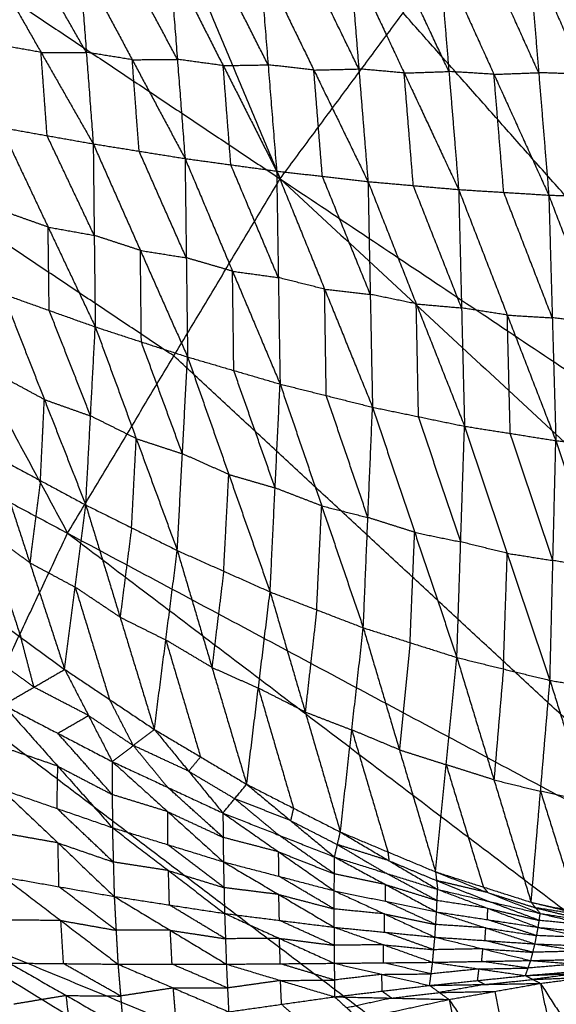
# Model space of a CAD drawing. Header units: millimetres. Extents: x -106 to 110, y -96 to 120.
# Tile 312 of 656: x -36.52 to -31.05, y 27.39 to 37.42. Entities that reach past the tile are written whole.
import ezdxf

# ---------------------------------------------------------------- set-up
doc = ezdxf.new("R2010")
doc.units = ezdxf.units.MM
doc.header["$MEASUREMENT"] = 0
doc.layers.add('Default', color=7, linetype='Continuous', true_color=0x000000)

msp = doc.modelspace()

# ---------------------------------------------------------------- linework, layer by layer
at = {"layer": 'Default'}
for points in [[(-37.338, 44.091, 3.861), (-35.603, 39.946, 3.835), (-33.868, 35.801, 3.809)], [(-40.299, 40.098, 3.861), (-38.166, 36.143, 3.835), (-36.034, 32.188, 3.809)], [(-40.299, 40.098, 3.861), (-37.084, 37.949, 3.835), (-33.868, 35.801, 3.809)], [(-33.868, 35.801, 3.809), (-32.614, 37.493, 3.809), (-31.359, 39.184, 3.809)], [(-31.359, 39.184, 3.809), (-25.851, 32.974, 3.779), (-20.344, 26.764, 3.749)], [(-31.359, 39.184, 3.809), (-25.072, 34.025, 3.779), (-18.785, 28.865, 3.749)], [(-34.077, 38.046, -2.256), (-33.99, 36.963, -2.367), (-33.903, 35.88, -2.479)], [(-34.077, 38.046, -2.256), (-33.524, 36.91, -2.446), (-32.972, 35.773, -2.636)], [(-33.065, 36.921, -2.519), (-33.342, 37.489, -2.424), (-33.618, 38.058, -2.329)], [(-33.159, 38.069, -2.401), (-33.065, 36.921, -2.519), (-32.972, 35.773, -2.636)], [(-33.159, 38.069, -2.401), (-32.603, 36.88, -2.586), (-32.048, 35.692, -2.771)], [(-32.147, 36.895, -2.649), (-32.425, 37.489, -2.557), (-32.703, 38.083, -2.464)], [(-32.247, 38.098, -2.527), (-32.147, 36.895, -2.649), (-32.048, 35.692, -2.771)], [(-32.247, 38.098, -2.527), (-31.688, 36.866, -2.705), (-31.129, 35.635, -2.882)], [(-31.232, 36.883, -2.757), (-31.511, 37.499, -2.668), (-31.791, 38.115, -2.579)], [(-31.335, 38.132, -2.631), (-31.232, 36.883, -2.757), (-31.129, 35.635, -2.882)], [(-31.335, 38.132, -2.631), (-30.775, 36.867, -2.8), (-30.215, 35.602, -2.968)], [(-36.837, 38.023, -1.745), (-36.305, 37.09, -1.931), (-35.773, 36.158, -2.118)], [(-35.843, 37.09, -2.021), (-36.109, 37.556, -1.928), (-36.375, 38.023, -1.835)], [(-35.914, 38.022, -1.925), (-35.843, 37.09, -2.021), (-35.773, 36.158, -2.118)], [(-35.914, 38.022, -1.925), (-35.375, 37.015, -2.115), (-34.837, 36.008, -2.305)], [(-34.915, 37.019, -2.2), (-35.184, 37.523, -2.105), (-35.454, 38.026, -2.01)], [(-34.994, 38.03, -2.096), (-34.915, 37.019, -2.2), (-34.837, 36.008, -2.305)], [(-34.994, 38.03, -2.096), (-34.448, 36.955, -2.287), (-33.903, 35.88, -2.479)], [(-33.99, 36.963, -2.367), (-34.262, 37.501, -2.272), (-34.535, 38.038, -2.176)], [(-27.106, 31.283, 3.779), (-29.86, 34.388, 3.794), (-32.614, 37.493, 3.809)], [(-36.305, 37.09, -1.931), (-36.54, 37.132, -1.882), (-36.775, 37.174, -1.834)], [(-36.243, 36.241, -2.02), (-36.274, 36.666, -1.976), (-36.305, 37.09, -1.931)], [(-36.305, 37.09, -1.931), (-36.074, 37.09, -1.976), (-35.843, 37.09, -2.021)], [(-35.375, 37.015, -2.115), (-35.609, 37.053, -2.068), (-35.843, 37.09, -2.021)], [(-35.375, 37.015, -2.115), (-35.145, 37.017, -2.157), (-34.915, 37.019, -2.2)], [(-35.305, 36.083, -2.211), (-35.34, 36.549, -2.163), (-35.375, 37.015, -2.115)], [(-34.448, 36.955, -2.287), (-34.682, 36.987, -2.244), (-34.915, 37.019, -2.2)], [(-34.448, 36.955, -2.287), (-34.219, 36.959, -2.327), (-33.99, 36.963, -2.367)], [(-34.37, 35.944, -2.392), (-34.409, 36.449, -2.339), (-34.448, 36.955, -2.287)], [(-33.524, 36.91, -2.446), (-33.757, 36.936, -2.407), (-33.99, 36.963, -2.367)], [(-33.524, 36.91, -2.446), (-33.295, 36.915, -2.482), (-33.065, 36.921, -2.519)], [(-33.437, 35.827, -2.557), (-33.481, 36.368, -2.502), (-33.524, 36.91, -2.446)], [(-32.603, 36.88, -2.586), (-32.834, 36.901, -2.552), (-33.065, 36.921, -2.519)], [(-32.603, 36.88, -2.586), (-32.375, 36.887, -2.618), (-32.147, 36.895, -2.649)], [(-32.51, 35.732, -2.703), (-32.557, 36.306, -2.645), (-32.603, 36.88, -2.586)], [(-31.688, 36.866, -2.705), (-31.918, 36.881, -2.677), (-32.147, 36.895, -2.649)], [(-31.688, 36.866, -2.705), (-31.46, 36.875, -2.731), (-31.232, 36.883, -2.757)], [(-31.588, 35.663, -2.827), (-31.638, 36.265, -2.766), (-31.688, 36.866, -2.705)], [(-30.775, 36.867, -2.8), (-31.004, 36.875, -2.778), (-31.232, 36.883, -2.757)], [(-36.713, 36.325, -1.922), (-36.243, 36.241, -2.02), (-35.773, 36.158, -2.118)], [(-36.713, 36.325, -1.922), (-36.233, 35.309, -1.909), (-35.752, 34.292, -1.897)], [(-35.763, 35.225, -2.007), (-36.003, 35.733, -2.013), (-36.243, 36.241, -2.02)], [(-34.951, 33.995, 3.809), (-36.559, 35.069, 3.822), (-38.166, 36.143, 3.835)], [(-35.773, 36.158, -2.118), (-35.763, 35.225, -2.007), (-35.752, 34.292, -1.897)], [(-35.773, 36.158, -2.118), (-35.305, 36.083, -2.211), (-34.837, 36.008, -2.305)], [(-35.773, 36.158, -2.118), (-35.292, 35.071, -2.092), (-34.811, 33.985, -2.066)], [(-34.824, 34.996, -2.185), (-35.065, 35.54, -2.198), (-35.305, 36.083, -2.211)], [(-34.837, 36.008, -2.305), (-34.824, 34.996, -2.185), (-34.811, 33.985, -2.066)], [(-34.837, 36.008, -2.305), (-34.37, 35.944, -2.392), (-33.903, 35.88, -2.479)], [(-34.837, 36.008, -2.305), (-34.353, 34.859, -2.264), (-33.868, 33.709, -2.224)], [(-33.886, 34.794, -2.351), (-34.128, 35.369, -2.371), (-34.37, 35.944, -2.392)], [(-33.903, 35.88, -2.479), (-33.886, 34.794, -2.351), (-33.868, 33.709, -2.224)], [(-33.903, 35.88, -2.479), (-33.437, 35.827, -2.557), (-32.972, 35.773, -2.636)], [(-33.903, 35.88, -2.479), (-33.414, 34.676, -2.423), (-32.926, 33.473, -2.366)], [(-42.855, 35.834, 3.861), (-39.444, 34.011, 3.835), (-36.034, 32.188, 3.809)], [(-36.034, 32.188, 3.809), (-34.951, 33.995, 3.809), (-33.868, 35.801, 3.809)], [(-33.868, 35.801, 3.809), (-27.778, 30.161, 3.779), (-21.688, 24.52, 3.749)], [(-33.868, 35.801, 3.809), (-27.106, 31.283, 3.779), (-20.344, 26.764, 3.749)], [(-32.949, 34.623, -2.501), (-33.193, 35.225, -2.529), (-33.437, 35.827, -2.557)], [(-32.972, 35.773, -2.636), (-32.949, 34.623, -2.501), (-32.926, 33.473, -2.366)], [(-32.972, 35.773, -2.636), (-32.51, 35.732, -2.703), (-32.048, 35.692, -2.771)], [(-32.972, 35.773, -2.636), (-32.48, 34.526, -2.563), (-31.988, 33.279, -2.49)], [(-32.018, 34.485, -2.63), (-32.264, 35.109, -2.667), (-32.51, 35.732, -2.703)], [(-32.048, 35.692, -2.771), (-32.018, 34.485, -2.63), (-31.988, 33.279, -2.49)], [(-32.048, 35.692, -2.771), (-31.588, 35.663, -2.827), (-31.129, 35.635, -2.882)], [(-32.048, 35.692, -2.771), (-31.552, 34.412, -2.681), (-31.057, 33.132, -2.591)], [(-31.093, 34.384, -2.737), (-31.341, 35.023, -2.782), (-31.588, 35.663, -2.827)], [(-31.129, 35.635, -2.882), (-31.093, 34.384, -2.737), (-31.057, 33.132, -2.591)], [(-31.129, 35.635, -2.882), (-30.672, 35.619, -2.925), (-30.215, 35.602, -2.968)], [(-31.129, 35.635, -2.882), (-30.631, 34.334, -2.776), (-30.134, 33.033, -2.67)], [(-36.233, 35.309, -1.909), (-36.468, 35.392, -1.865), (-36.703, 35.476, -1.821)], [(-36.222, 34.459, -1.808), (-36.227, 34.884, -1.859), (-36.233, 35.309, -1.909)], [(-36.233, 35.309, -1.909), (-35.998, 35.267, -1.958), (-35.763, 35.225, -2.007)], [(-35.292, 35.071, -2.092), (-35.528, 35.148, -2.049), (-35.763, 35.225, -2.007)], [(-35.282, 34.138, -1.981), (-35.287, 34.605, -2.037), (-35.292, 35.071, -2.092)], [(-35.292, 35.071, -2.092), (-35.058, 35.034, -2.139), (-34.824, 34.996, -2.185)], [(-34.353, 34.859, -2.264), (-34.588, 34.928, -2.225), (-34.824, 34.996, -2.185)], [(-34.34, 33.847, -2.145), (-34.346, 34.353, -2.205), (-34.353, 34.859, -2.264)], [(-34.353, 34.859, -2.264), (-34.119, 34.827, -2.308), (-33.886, 34.794, -2.351)], [(-33.414, 34.676, -2.423), (-33.65, 34.735, -2.387), (-33.886, 34.794, -2.351)], [(-33.397, 33.591, -2.295), (-33.406, 34.133, -2.359), (-33.414, 34.676, -2.423)], [(-33.414, 34.676, -2.423), (-33.182, 34.65, -2.462), (-32.949, 34.623, -2.501)], [(-36.692, 34.627, -1.72), (-36.271, 33.551, -1.452), (-35.849, 32.476, -1.183)], [(-36.692, 34.627, -1.72), (-36.222, 34.459, -1.808), (-35.752, 34.292, -1.897)], [(-32.48, 34.526, -2.563), (-32.714, 34.575, -2.532), (-32.949, 34.623, -2.501)], [(-35.8, 33.384, -1.54), (-36.011, 33.922, -1.674), (-36.222, 34.459, -1.808)], [(-32.457, 33.376, -2.428), (-32.468, 33.951, -2.495), (-32.48, 34.526, -2.563)], [(-32.48, 34.526, -2.563), (-32.249, 34.506, -2.596), (-32.018, 34.485, -2.63)], [(-31.552, 34.412, -2.681), (-31.785, 34.449, -2.656), (-32.018, 34.485, -2.63)], [(-31.522, 33.206, -2.54), (-31.537, 33.809, -2.611), (-31.552, 34.412, -2.681)], [(-31.552, 34.412, -2.681), (-31.323, 34.398, -2.709), (-31.093, 34.384, -2.737)], [(-30.631, 34.334, -2.776), (-30.862, 34.359, -2.756), (-31.093, 34.384, -2.737)], [(-35.849, 32.476, -1.183), (-35.8, 33.384, -1.54), (-35.752, 34.292, -1.897)], [(-35.752, 34.292, -1.897), (-35.334, 33.152, -1.596), (-34.916, 32.012, -1.295)], [(-35.752, 34.292, -1.897), (-35.282, 34.138, -1.981), (-34.811, 33.985, -2.066)], [(-34.864, 32.998, -1.681), (-35.073, 33.568, -1.831), (-35.282, 34.138, -1.981)], [(-28.861, 28.354, 3.779), (-31.906, 31.174, 3.794), (-34.951, 33.995, 3.809)], [(-34.916, 32.012, -1.295), (-34.864, 32.998, -1.681), (-34.811, 33.985, -2.066)], [(-34.811, 33.985, -2.066), (-34.391, 32.787, -1.733), (-33.97, 31.59, -1.399)], [(-34.811, 33.985, -2.066), (-34.34, 33.847, -2.145), (-33.868, 33.709, -2.224)], [(-33.919, 32.65, -1.812), (-34.129, 33.248, -1.978), (-34.34, 33.847, -2.145)], [(-36.271, 33.551, -1.452), (-36.502, 33.676, -1.422), (-36.733, 33.8, -1.393)], [(-33.97, 31.59, -1.399), (-33.919, 32.65, -1.812), (-33.868, 33.709, -2.224)], [(-33.868, 33.709, -2.224), (-33.444, 32.467, -1.859), (-33.02, 31.224, -1.494)], [(-33.868, 33.709, -2.224), (-33.397, 33.591, -2.295), (-32.926, 33.473, -2.366)], [(-36.311, 32.725, -1.125), (-36.291, 33.138, -1.288), (-36.271, 33.551, -1.452)], [(-36.271, 33.551, -1.452), (-36.036, 33.467, -1.496), (-35.8, 33.384, -1.54)], [(-32.973, 32.348, -1.93), (-33.185, 32.97, -2.113), (-33.397, 33.591, -2.295)], [(-33.02, 31.224, -1.494), (-32.973, 32.348, -1.93), (-32.926, 33.473, -2.366)], [(-32.926, 33.473, -2.366), (-32.496, 32.197, -1.971), (-32.066, 30.921, -1.576)], [(-32.926, 33.473, -2.366), (-32.457, 33.376, -2.428), (-31.988, 33.279, -2.49)], [(-35.334, 33.152, -1.596), (-35.567, 33.268, -1.568), (-35.8, 33.384, -1.54)], [(-32.027, 32.1, -2.033), (-32.242, 32.738, -2.23), (-32.457, 33.376, -2.428)], [(-32.066, 30.921, -1.576), (-32.027, 32.1, -2.033), (-31.988, 33.279, -2.49)], [(-31.988, 33.279, -2.49), (-31.552, 31.983, -2.067), (-31.117, 30.688, -1.645)], [(-31.988, 33.279, -2.49), (-31.522, 33.206, -2.54), (-31.057, 33.132, -2.591)], [(-35.382, 32.244, -1.239), (-35.358, 32.698, -1.418), (-35.334, 33.152, -1.596)], [(-35.334, 33.152, -1.596), (-35.099, 33.075, -1.638), (-34.864, 32.998, -1.681)], [(-31.087, 31.91, -2.118), (-31.305, 32.558, -2.329), (-31.522, 33.206, -2.54)], [(-31.117, 30.688, -1.645), (-31.087, 31.91, -2.118), (-31.057, 33.132, -2.591)], [(-31.057, 33.132, -2.591), (-30.617, 31.83, -2.145), (-30.177, 30.528, -1.699)], [(-31.057, 33.132, -2.591), (-30.595, 33.083, -2.63), (-30.134, 33.033, -2.67)], [(-36.774, 32.974, -1.067), (-36.419, 31.887, -0.495), (-36.064, 30.8, 0.077)], [(-36.774, 32.974, -1.067), (-36.311, 32.725, -1.125), (-35.849, 32.476, -1.183)], [(-34.391, 32.787, -1.733), (-34.627, 32.893, -1.707), (-34.864, 32.998, -1.681)], [(-36.311, 32.725, -1.125), (-36.365, 32.306, -0.81), (-36.419, 31.887, -0.495)], [(-34.443, 31.801, -1.347), (-34.417, 32.294, -1.54), (-34.391, 32.787, -1.733)], [(-34.391, 32.787, -1.733), (-34.155, 32.719, -1.772), (-33.919, 32.65, -1.812)], [(-33.444, 32.467, -1.859), (-33.682, 32.558, -1.835), (-33.919, 32.65, -1.812)], [(-36.064, 30.8, 0.077), (-35.956, 31.638, -0.553), (-35.849, 32.476, -1.183)], [(-35.849, 32.476, -1.183), (-35.499, 31.332, -0.556), (-35.15, 30.188, 0.071)], [(-35.849, 32.476, -1.183), (-35.382, 32.244, -1.239), (-34.916, 32.012, -1.295)], [(-33.495, 31.407, -1.447), (-33.47, 31.937, -1.653), (-33.444, 32.467, -1.859)], [(-33.444, 32.467, -1.859), (-33.208, 32.408, -1.894), (-32.973, 32.348, -1.93)], [(-32.496, 32.197, -1.971), (-32.734, 32.273, -1.951), (-32.973, 32.348, -1.93)], [(-35.382, 32.244, -1.239), (-35.441, 31.788, -0.898), (-35.499, 31.332, -0.556)], [(-37.835, 28.381, 3.809), (-36.934, 30.284, 3.809), (-36.034, 32.188, 3.809)], [(-36.865, 32.213, -0.492), (-36.688, 31.669, -0.206), (-36.51, 31.126, 0.08)], [(-36.419, 31.887, -0.495), (-36.642, 32.05, -0.494), (-36.865, 32.213, -0.492)], [(-36.034, 32.188, 3.809), (-29.42, 27.172, 3.779), (-22.807, 22.156, 3.749)], [(-36.034, 32.188, 3.809), (-28.861, 28.354, 3.779), (-21.688, 24.52, 3.749)], [(-32.543, 31.073, -1.535), (-32.52, 31.635, -1.753), (-32.496, 32.197, -1.971)], [(-32.496, 32.197, -1.971), (-32.262, 32.148, -2.002), (-32.027, 32.1, -2.033)], [(-31.552, 31.983, -2.067), (-31.79, 32.041, -2.05), (-32.027, 32.1, -2.033)], [(-35.15, 30.188, 0.071), (-35.033, 31.1, -0.612), (-34.916, 32.012, -1.295)], [(-34.916, 32.012, -1.295), (-34.563, 30.82, -0.615), (-34.209, 29.629, 0.066)], [(-34.916, 32.012, -1.295), (-34.443, 31.801, -1.347), (-33.97, 31.59, -1.399)], [(-31.592, 30.804, -1.61), (-31.572, 31.394, -1.839), (-31.552, 31.983, -2.067)], [(-31.552, 31.983, -2.067), (-31.32, 31.947, -2.092), (-31.087, 31.91, -2.118)], [(-36.419, 31.887, -0.495), (-36.188, 31.762, -0.524), (-35.956, 31.638, -0.553)], [(-30.617, 31.83, -2.145), (-30.852, 31.87, -2.131), (-31.087, 31.91, -2.118)], [(-34.443, 31.801, -1.347), (-34.503, 31.311, -0.981), (-34.563, 30.82, -0.615)], [(-35.956, 31.638, -0.553), (-35.782, 31.066, -0.24), (-35.607, 30.494, 0.074)], [(-35.499, 31.332, -0.556), (-35.728, 31.485, -0.555), (-35.956, 31.638, -0.553)], [(-34.209, 29.629, 0.066), (-34.09, 30.609, -0.667), (-33.97, 31.59, -1.399)], [(-33.97, 31.59, -1.399), (-33.612, 30.366, -0.669), (-33.254, 29.142, 0.061)], [(-33.97, 31.59, -1.399), (-33.495, 31.407, -1.447), (-33.02, 31.224, -1.494)], [(-36.957, 31.452, 0.083), (-36.51, 31.126, 0.08), (-36.064, 30.8, 0.077)], [(-35.499, 31.332, -0.556), (-35.266, 31.216, -0.584), (-35.033, 31.1, -0.612)], [(-33.495, 31.407, -1.447), (-33.554, 30.887, -1.058), (-33.612, 30.366, -0.669)], [(-33.254, 29.142, 0.061), (-33.137, 30.183, -0.717), (-33.02, 31.224, -1.494)], [(-33.02, 31.224, -1.494), (-32.652, 29.98, -0.719), (-32.283, 28.736, 0.056)], [(-33.02, 31.224, -1.494), (-32.543, 31.073, -1.535), (-32.066, 30.921, -1.576)], [(-36.377, 30.619, -0.262), (-36.444, 30.872, -0.091), (-36.51, 31.126, 0.08)], [(-35.033, 31.1, -0.612), (-34.856, 30.504, -0.272), (-34.679, 29.908, 0.068)], [(-34.563, 30.82, -0.615), (-34.798, 30.96, -0.613), (-35.033, 31.1, -0.612)], [(-32.543, 31.073, -1.535), (-32.597, 30.526, -1.127), (-32.652, 29.98, -0.719)], [(-36.824, 30.945, -0.259), (-36.6, 30.782, -0.261), (-36.377, 30.619, -0.262)], [(-32.283, 28.736, 0.056), (-32.175, 29.828, -0.76), (-32.066, 30.921, -1.576)], [(-32.066, 30.921, -1.576), (-31.688, 29.674, -0.762), (-31.309, 28.426, 0.052)], [(-32.066, 30.921, -1.576), (-31.592, 30.804, -1.61), (-31.117, 30.688, -1.645)], [(-34.563, 30.82, -0.615), (-34.326, 30.715, -0.641), (-34.09, 30.609, -0.667)], [(-36.69, 30.438, -0.601), (-36.377, 30.619, -0.262), (-36.064, 30.8, 0.077)], [(-36.064, 30.8, 0.077), (-35.821, 30.33, -0.198), (-35.579, 29.86, -0.472)], [(-36.064, 30.8, 0.077), (-35.607, 30.494, 0.074), (-35.15, 30.188, 0.071)], [(-31.592, 30.804, -1.61), (-31.64, 30.239, -1.186), (-31.688, 29.674, -0.762)], [(-35.821, 30.33, -0.198), (-36.099, 30.474, -0.23), (-36.377, 30.619, -0.262)], [(-31.309, 28.426, 0.052), (-31.213, 29.557, -0.796), (-31.117, 30.688, -1.645)], [(-31.117, 30.688, -1.645), (-30.731, 29.452, -0.798), (-30.345, 28.217, 0.048)], [(-31.117, 30.688, -1.645), (-30.647, 30.608, -1.672), (-30.177, 30.528, -1.699)], [(-34.09, 30.609, -0.667), (-33.911, 29.997, -0.302), (-33.732, 29.385, 0.063)], [(-33.612, 30.366, -0.669), (-33.851, 30.488, -0.668), (-34.09, 30.609, -0.667)], [(-36.69, 30.438, -0.601), (-36.135, 30.149, -0.537), (-35.579, 29.86, -0.472)], [(-36.69, 30.438, -0.601), (-36.134, 29.813, -0.694), (-35.578, 29.187, -0.787)], [(-35.364, 30.024, -0.201), (-35.486, 30.259, -0.063), (-35.607, 30.494, 0.074)], [(-36.135, 30.149, -0.537), (-35.978, 30.239, -0.367), (-35.821, 30.33, -0.198)], [(-35.821, 30.33, -0.198), (-35.593, 30.177, -0.199), (-35.364, 30.024, -0.201)], [(-33.612, 30.366, -0.669), (-33.375, 30.274, -0.693), (-33.137, 30.183, -0.717)], [(-30.321, 25.268, 3.779), (-33.627, 27.776, 3.794), (-36.934, 30.284, 3.809)], [(-35.578, 29.523, -0.629), (-35.856, 29.836, -0.583), (-36.135, 30.149, -0.537)], [(-35.579, 29.86, -0.472), (-35.364, 30.024, -0.201), (-35.15, 30.188, 0.071)], [(-35.15, 30.188, 0.071), (-34.8, 29.762, -0.14), (-34.451, 29.336, -0.352)], [(-35.15, 30.188, 0.071), (-34.679, 29.908, 0.068), (-34.209, 29.629, 0.066)], [(-33.137, 30.183, -0.717), (-32.953, 29.561, -0.329), (-32.769, 28.939, 0.058)], [(-32.652, 29.98, -0.719), (-32.894, 30.082, -0.718), (-33.137, 30.183, -0.717)], [(-35.364, 30.024, -0.201), (-35.19, 29.811, -0.306), (-35.015, 29.598, -0.412)], [(-34.8, 29.762, -0.14), (-35.082, 29.893, -0.171), (-35.364, 30.024, -0.201)], [(-36.134, 29.813, -0.694), (-36.416, 29.91, -0.745), (-36.698, 30.008, -0.796)], [(-32.652, 29.98, -0.719), (-32.413, 29.904, -0.739), (-32.175, 29.828, -0.76)], [(-36.142, 29.382, -0.889), (-36.138, 29.597, -0.791), (-36.134, 29.813, -0.694)], [(-36.134, 29.813, -0.694), (-35.856, 29.668, -0.662), (-35.578, 29.523, -0.629)], [(-35.579, 29.86, -0.472), (-35.578, 29.523, -0.629), (-35.578, 29.187, -0.787)], [(-35.579, 29.86, -0.472), (-35.015, 29.598, -0.412), (-34.451, 29.336, -0.352)], [(-35.579, 29.86, -0.472), (-35.012, 29.349, -0.534), (-34.446, 28.838, -0.595)], [(-34.679, 29.908, 0.068), (-34.74, 29.835, -0.036), (-34.8, 29.762, -0.14)], [(-32.175, 29.828, -0.76), (-31.985, 29.205, -0.353), (-31.796, 28.581, 0.054)], [(-31.688, 29.674, -0.762), (-31.931, 29.751, -0.761), (-32.175, 29.828, -0.76)], [(-34.8, 29.762, -0.14), (-34.565, 29.622, -0.142), (-34.33, 29.482, -0.143)], [(-34.451, 29.336, -0.352), (-34.33, 29.482, -0.143), (-34.209, 29.629, 0.066)], [(-34.209, 29.629, 0.066), (-33.761, 29.258, -0.09), (-33.313, 28.887, -0.245)], [(-34.209, 29.629, 0.066), (-33.732, 29.385, 0.063), (-33.254, 29.142, 0.061)], [(-31.688, 29.674, -0.762), (-31.45, 29.615, -0.779), (-31.213, 29.557, -0.796)], [(-36.706, 29.577, -0.991), (-36.142, 29.382, -0.889), (-35.578, 29.187, -0.787)], [(-36.706, 29.577, -0.991), (-36.132, 29.031, -0.929), (-35.559, 28.485, -0.867)], [(-35.012, 29.349, -0.534), (-35.295, 29.436, -0.582), (-35.578, 29.523, -0.629)], [(-34.448, 29.087, -0.473), (-34.732, 29.343, -0.443), (-35.015, 29.598, -0.412)], [(-31.213, 29.557, -0.796), (-31.02, 28.939, -0.373), (-30.827, 28.322, 0.05)], [(-30.731, 29.452, -0.798), (-30.972, 29.505, -0.797), (-31.213, 29.557, -0.796)], [(-34.33, 29.482, -0.143), (-34.106, 29.297, -0.221), (-33.882, 29.111, -0.298)], [(-33.761, 29.258, -0.09), (-34.046, 29.37, -0.116), (-34.33, 29.482, -0.143)], [(-35.568, 28.836, -0.827), (-35.855, 29.109, -0.858), (-36.142, 29.382, -0.889)], [(-35.012, 29.013, -0.691), (-35.012, 29.181, -0.612), (-35.012, 29.349, -0.534)], [(-35.012, 29.349, -0.534), (-34.73, 29.218, -0.503), (-34.448, 29.087, -0.473)], [(-34.451, 29.336, -0.352), (-34.448, 29.087, -0.473), (-34.446, 28.838, -0.595)], [(-34.451, 29.336, -0.352), (-33.883, 28.94, -0.388), (-33.316, 28.543, -0.424)], [(-34.451, 29.336, -0.352), (-33.882, 29.111, -0.298), (-33.313, 28.887, -0.245)], [(-33.732, 29.385, 0.063), (-33.746, 29.321, -0.013), (-33.761, 29.258, -0.09)], [(-33.761, 29.258, -0.09), (-33.522, 29.136, -0.091), (-33.284, 29.014, -0.092)], [(-36.132, 29.031, -0.929), (-36.414, 29.081, -0.985), (-36.696, 29.131, -1.042)], [(-35.578, 29.187, -0.787), (-35.568, 28.836, -0.827), (-35.559, 28.485, -0.867)], [(-35.578, 29.187, -0.787), (-35.012, 29.013, -0.691), (-34.446, 28.838, -0.595)], [(-35.578, 29.187, -0.787), (-35.006, 28.749, -0.721), (-34.434, 28.312, -0.655)], [(-33.314, 28.715, -0.334), (-33.598, 28.913, -0.316), (-33.882, 29.111, -0.298)], [(-33.313, 28.887, -0.245), (-33.284, 29.014, -0.092), (-33.254, 29.142, 0.061)], [(-33.254, 29.142, 0.061), (-32.769, 28.939, 0.058), (-32.283, 28.736, 0.056)], [(-33.254, 29.142, 0.061), (-32.758, 28.849, -0.05), (-32.262, 28.557, -0.161)], [(-36.122, 28.584, -0.98), (-36.127, 28.808, -0.954), (-36.132, 29.031, -0.929)], [(-36.132, 29.031, -0.929), (-35.85, 28.933, -0.878), (-35.568, 28.836, -0.827)], [(-34.44, 28.575, -0.625), (-34.726, 28.794, -0.658), (-35.012, 29.013, -0.691)], [(-33.883, 28.94, -0.388), (-34.166, 29.013, -0.431), (-34.448, 29.087, -0.473)], [(-33.284, 29.014, -0.092), (-33.036, 28.868, -0.148), (-32.788, 28.722, -0.203)], [(-32.758, 28.849, -0.05), (-33.021, 28.932, -0.071), (-33.284, 29.014, -0.092)], [(-33.881, 28.691, -0.509), (-33.882, 28.815, -0.449), (-33.883, 28.94, -0.388)], [(-33.883, 28.94, -0.388), (-33.599, 28.827, -0.361), (-33.314, 28.715, -0.334)], [(-32.769, 28.939, 0.058), (-32.764, 28.894, 0.004), (-32.758, 28.849, -0.05)], [(-35.006, 28.749, -0.721), (-35.287, 28.793, -0.774), (-35.568, 28.836, -0.827)], [(-34.446, 28.838, -0.595), (-34.44, 28.575, -0.625), (-34.434, 28.312, -0.655)], [(-34.446, 28.838, -0.595), (-33.881, 28.505, -0.53), (-33.316, 28.171, -0.465)], [(-34.446, 28.838, -0.595), (-33.881, 28.691, -0.509), (-33.316, 28.543, -0.424)], [(-33.316, 28.543, -0.424), (-33.314, 28.715, -0.334), (-33.313, 28.887, -0.245)], [(-33.313, 28.887, -0.245), (-32.793, 28.607, -0.267), (-32.273, 28.328, -0.29)], [(-33.313, 28.887, -0.245), (-32.788, 28.722, -0.203), (-32.262, 28.557, -0.161)], [(-32.758, 28.849, -0.05), (-32.516, 28.748, -0.051), (-32.273, 28.647, -0.053)], [(-34.996, 28.398, -0.761), (-35.001, 28.574, -0.741), (-35.006, 28.749, -0.721)], [(-35.006, 28.749, -0.721), (-34.723, 28.662, -0.673), (-34.44, 28.575, -0.625)], [(-32.793, 28.607, -0.267), (-33.054, 28.661, -0.301), (-33.314, 28.715, -0.334)], [(-32.268, 28.443, -0.226), (-32.528, 28.582, -0.214), (-32.788, 28.722, -0.203)], [(-32.283, 28.736, 0.056), (-32.273, 28.647, -0.053), (-32.262, 28.557, -0.161)], [(-32.283, 28.736, 0.056), (-31.796, 28.581, 0.054), (-31.309, 28.426, 0.052)], [(-32.283, 28.736, 0.056), (-31.75, 28.524, -0.019), (-31.216, 28.312, -0.095)], [(-36.686, 28.684, -1.093), (-36.122, 28.584, -0.98), (-35.559, 28.485, -0.867)], [(-36.686, 28.684, -1.093), (-36.103, 28.24, -0.931), (-35.521, 27.795, -0.769)], [(-33.316, 28.357, -0.445), (-33.598, 28.524, -0.477), (-33.881, 28.691, -0.509)], [(-32.273, 28.647, -0.053), (-32.006, 28.54, -0.09), (-31.739, 28.434, -0.128)], [(-31.75, 28.524, -0.019), (-32.011, 28.585, -0.036), (-32.273, 28.647, -0.053)], [(-35.54, 28.14, -0.818), (-35.831, 28.362, -0.899), (-36.122, 28.584, -0.98)], [(-33.881, 28.505, -0.53), (-34.16, 28.54, -0.577), (-34.44, 28.575, -0.625)], [(-33.316, 28.171, -0.465), (-33.316, 28.357, -0.445), (-33.316, 28.543, -0.424)], [(-33.316, 28.543, -0.424), (-32.803, 28.307, -0.371), (-32.29, 28.07, -0.317)], [(-33.316, 28.543, -0.424), (-32.794, 28.436, -0.357), (-32.273, 28.328, -0.29)], [(-32.794, 28.436, -0.357), (-32.794, 28.522, -0.312), (-32.793, 28.607, -0.267)], [(-32.793, 28.607, -0.267), (-32.53, 28.525, -0.247), (-32.268, 28.443, -0.226)], [(-32.273, 28.328, -0.29), (-32.268, 28.443, -0.226), (-32.262, 28.557, -0.161)], [(-32.262, 28.557, -0.161), (-31.75, 28.364, -0.172), (-31.237, 28.17, -0.183)], [(-32.262, 28.557, -0.161), (-31.739, 28.434, -0.128), (-31.216, 28.312, -0.095)], [(-31.796, 28.581, 0.054), (-31.773, 28.553, 0.017), (-31.75, 28.524, -0.019)], [(-31.75, 28.524, -0.019), (-31.506, 28.446, -0.02), (-31.263, 28.369, -0.021)], [(-35.559, 28.485, -0.867), (-35.54, 28.14, -0.818), (-35.521, 27.795, -0.769)], [(-35.559, 28.485, -0.867), (-34.996, 28.398, -0.761), (-34.434, 28.312, -0.655)], [(-35.559, 28.485, -0.867), (-34.987, 28.14, -0.723), (-34.416, 27.795, -0.579)], [(-33.875, 28.241, -0.56), (-33.878, 28.373, -0.545), (-33.881, 28.505, -0.53)], [(-33.881, 28.505, -0.53), (-33.599, 28.431, -0.487), (-33.316, 28.357, -0.445)], [(-32.281, 28.199, -0.304), (-32.538, 28.318, -0.33), (-32.794, 28.436, -0.357)], [(-31.75, 28.364, -0.172), (-32.009, 28.403, -0.199), (-32.268, 28.443, -0.226)], [(-31.227, 28.241, -0.139), (-31.483, 28.338, -0.134), (-31.739, 28.434, -0.128)], [(-31.309, 28.426, 0.052), (-31.263, 28.369, -0.021), (-31.216, 28.312, -0.095)], [(-31.309, 28.426, 0.052), (-30.827, 28.322, 0.05), (-30.345, 28.217, 0.048)], [(-31.309, 28.426, 0.052), (-30.746, 28.289, 0.003), (-30.184, 28.152, -0.046)], [(-37.835, 28.381, 3.809), (-30.761, 24.037, 3.779), (-23.688, 19.693, 3.749)], [(-37.835, 28.381, 3.809), (-30.321, 25.268, 3.779), (-22.807, 22.156, 3.749)], [(-34.425, 28.054, -0.617), (-34.711, 28.226, -0.689), (-34.996, 28.398, -0.761)], [(-34.434, 28.312, -0.655), (-34.425, 28.054, -0.617), (-34.416, 27.795, -0.579)], [(-34.434, 28.312, -0.655), (-33.875, 28.241, -0.56), (-33.316, 28.171, -0.465)], [(-34.434, 28.312, -0.655), (-33.875, 28.058, -0.532), (-33.316, 27.804, -0.41)], [(-32.803, 28.307, -0.371), (-33.059, 28.332, -0.408), (-33.316, 28.357, -0.445)], [(-32.803, 28.121, -0.391), (-32.803, 28.214, -0.381), (-32.803, 28.307, -0.371)], [(-32.803, 28.307, -0.371), (-32.542, 28.253, -0.337), (-32.281, 28.199, -0.304)], [(-32.29, 28.07, -0.317), (-32.281, 28.199, -0.304), (-32.273, 28.328, -0.29)], [(-32.273, 28.328, -0.29), (-31.771, 28.165, -0.245), (-31.27, 28.001, -0.199)], [(-32.273, 28.328, -0.29), (-31.755, 28.249, -0.237), (-31.237, 28.17, -0.183)], [(-31.755, 28.249, -0.237), (-31.753, 28.306, -0.205), (-31.75, 28.364, -0.172)], [(-31.75, 28.364, -0.172), (-31.488, 28.302, -0.156), (-31.227, 28.241, -0.139)], [(-31.263, 28.369, -0.021), (-30.981, 28.3, -0.046), (-30.7, 28.232, -0.071)], [(-30.746, 28.289, 0.003), (-31.005, 28.329, -0.009), (-31.263, 28.369, -0.021)], [(-31.237, 28.17, -0.183), (-31.227, 28.241, -0.139), (-31.216, 28.312, -0.095)], [(-31.216, 28.312, -0.095), (-30.715, 28.19, -0.1), (-30.214, 28.069, -0.105)], [(-31.216, 28.312, -0.095), (-30.7, 28.232, -0.071), (-30.184, 28.152, -0.046)], [(-36.103, 28.24, -0.931), (-36.38, 28.242, -0.982), (-36.657, 28.245, -1.032)], [(-36.075, 27.8, -0.87), (-36.089, 28.02, -0.901), (-36.103, 28.24, -0.931)], [(-36.103, 28.24, -0.931), (-35.822, 28.19, -0.874), (-35.54, 28.14, -0.818)], [(-33.316, 27.987, -0.438), (-33.596, 28.114, -0.499), (-33.875, 28.241, -0.56)], [(-31.253, 28.086, -0.191), (-31.504, 28.167, -0.214), (-31.755, 28.249, -0.237)], [(-30.715, 28.19, -0.1), (-30.971, 28.216, -0.12), (-31.227, 28.241, -0.139)], [(-34.987, 28.14, -0.723), (-35.264, 28.14, -0.77), (-35.54, 28.14, -0.818)], [(-34.969, 27.795, -0.674), (-34.978, 27.968, -0.699), (-34.987, 28.14, -0.723)], [(-34.987, 28.14, -0.723), (-34.706, 28.097, -0.67), (-34.425, 28.054, -0.617)], [(-33.316, 28.171, -0.465), (-33.316, 27.987, -0.438), (-33.316, 27.804, -0.41)], [(-33.316, 28.171, -0.465), (-32.815, 27.993, -0.372), (-32.313, 27.814, -0.278)], [(-33.316, 28.171, -0.465), (-32.803, 28.121, -0.391), (-32.29, 28.07, -0.317)], [(-32.302, 27.942, -0.297), (-32.552, 28.032, -0.344), (-32.803, 28.121, -0.391)], [(-31.771, 28.165, -0.245), (-32.026, 28.182, -0.274), (-32.281, 28.199, -0.304)], [(-31.78, 28.036, -0.258), (-31.775, 28.1, -0.252), (-31.771, 28.165, -0.245)], [(-31.771, 28.165, -0.245), (-31.512, 28.125, -0.218), (-31.253, 28.086, -0.191)], [(-31.27, 28.001, -0.199), (-31.253, 28.086, -0.191), (-31.237, 28.17, -0.183)], [(-31.237, 28.17, -0.183), (-30.748, 28.066, -0.148), (-30.258, 27.962, -0.113)], [(-31.237, 28.17, -0.183), (-30.726, 28.12, -0.144), (-30.214, 28.069, -0.105)], [(-33.875, 28.058, -0.532), (-34.15, 28.056, -0.575), (-34.425, 28.054, -0.617)], [(-33.866, 27.799, -0.495), (-33.87, 27.929, -0.514), (-33.875, 28.058, -0.532)], [(-33.875, 28.058, -0.532), (-33.595, 28.023, -0.485), (-33.316, 27.987, -0.438)], [(-32.313, 27.814, -0.278), (-32.302, 27.942, -0.297), (-32.29, 28.07, -0.317)], [(-32.29, 28.07, -0.317), (-31.801, 27.951, -0.245), (-31.313, 27.832, -0.172)], [(-32.29, 28.07, -0.317), (-31.78, 28.036, -0.258), (-31.27, 28.001, -0.199)], [(-31.291, 27.916, -0.186), (-31.535, 27.976, -0.222), (-31.78, 28.036, -0.258)], [(-30.748, 28.066, -0.148), (-31.001, 28.076, -0.17), (-31.253, 28.086, -0.191)], [(-32.815, 27.993, -0.372), (-33.065, 27.99, -0.405), (-33.316, 27.987, -0.438)], [(-32.814, 27.809, -0.344), (-32.815, 27.901, -0.358), (-32.815, 27.993, -0.372)], [(-32.815, 27.993, -0.372), (-32.558, 27.967, -0.335), (-32.302, 27.942, -0.297)], [(-31.801, 27.951, -0.245), (-32.051, 27.947, -0.271), (-32.302, 27.942, -0.297)], [(-31.813, 27.823, -0.225), (-31.807, 27.887, -0.235), (-31.801, 27.951, -0.245)], [(-31.801, 27.951, -0.245), (-31.546, 27.934, -0.215), (-31.291, 27.916, -0.186)], [(-31.313, 27.832, -0.172), (-31.291, 27.916, -0.186), (-31.27, 28.001, -0.199)], [(-30.792, 27.928, -0.147), (-31.041, 27.922, -0.167), (-31.291, 27.916, -0.186)], [(-31.27, 28.001, -0.199), (-30.792, 27.928, -0.147), (-30.314, 27.854, -0.095)], [(-31.27, 28.001, -0.199), (-30.764, 27.981, -0.156), (-30.258, 27.962, -0.113)], [(-36.628, 27.806, -0.972), (-36.075, 27.8, -0.87), (-35.521, 27.795, -0.769)], [(-36.628, 27.806, -0.972), (-36.047, 27.475, -0.716), (-35.466, 27.144, -0.461)], [(-33.316, 27.804, -0.41), (-32.814, 27.809, -0.344), (-32.313, 27.814, -0.278)], [(-32.328, 27.696, -0.215), (-32.571, 27.752, -0.279), (-32.814, 27.809, -0.344)], [(-32.344, 27.578, -0.152), (-32.328, 27.696, -0.215), (-32.313, 27.814, -0.278)], [(-32.313, 27.814, -0.278), (-31.813, 27.823, -0.225), (-31.313, 27.832, -0.172)], [(-32.313, 27.814, -0.278), (-31.84, 27.746, -0.182), (-31.367, 27.678, -0.086)], [(-31.34, 27.755, -0.129), (-31.576, 27.789, -0.177), (-31.813, 27.823, -0.225)], [(-31.367, 27.678, -0.086), (-31.34, 27.755, -0.129), (-31.313, 27.832, -0.172)], [(-31.313, 27.832, -0.172), (-30.813, 27.843, -0.134), (-30.314, 27.854, -0.095)], [(-31.313, 27.832, -0.172), (-30.847, 27.796, -0.105), (-30.382, 27.761, -0.039)], [(-35.494, 27.47, -0.615), (-35.784, 27.635, -0.743), (-36.075, 27.8, -0.87)], [(-35.521, 27.795, -0.769), (-35.494, 27.47, -0.615), (-35.466, 27.144, -0.461)], [(-35.521, 27.795, -0.769), (-34.969, 27.795, -0.674), (-34.416, 27.795, -0.579)], [(-35.521, 27.795, -0.769), (-34.957, 27.552, -0.555), (-34.392, 27.309, -0.341)], [(-34.404, 27.552, -0.46), (-34.686, 27.674, -0.567), (-34.969, 27.795, -0.674)], [(-34.416, 27.795, -0.579), (-33.866, 27.799, -0.495), (-33.316, 27.804, -0.41)], [(-34.416, 27.795, -0.579), (-34.404, 27.552, -0.46), (-34.392, 27.309, -0.341)], [(-34.416, 27.795, -0.579), (-33.864, 27.628, -0.407), (-33.313, 27.462, -0.235)], [(-33.314, 27.633, -0.323), (-33.59, 27.716, -0.409), (-33.866, 27.799, -0.495)], [(-33.316, 27.804, -0.41), (-33.314, 27.633, -0.323), (-33.313, 27.462, -0.235)], [(-33.316, 27.804, -0.41), (-32.83, 27.691, -0.281), (-32.344, 27.578, -0.152)], [(-31.84, 27.746, -0.182), (-32.084, 27.721, -0.198), (-32.328, 27.696, -0.215)], [(-31.855, 27.628, -0.119), (-31.848, 27.687, -0.151), (-31.84, 27.746, -0.182)], [(-31.84, 27.746, -0.182), (-31.59, 27.751, -0.156), (-31.34, 27.755, -0.129)], [(-31.367, 27.678, -0.086), (-30.875, 27.719, -0.063), (-30.382, 27.761, -0.039)], [(-31.367, 27.678, -0.086), (-30.815, 27.702, -0.02), (-30.264, 27.725, 0.047)], [(-30.847, 27.796, -0.105), (-31.094, 27.776, -0.117), (-31.34, 27.755, -0.129)], [(-31.214, 27.599, 0.05), (-30.739, 27.662, 0.049), (-30.264, 27.725, 0.047)], [(-33.864, 27.628, -0.407), (-34.134, 27.59, -0.434), (-34.404, 27.552, -0.46)], [(-33.864, 27.628, -0.407), (-33.589, 27.631, -0.365), (-33.314, 27.633, -0.323)], [(-33.853, 27.386, -0.288), (-33.859, 27.507, -0.348), (-33.864, 27.628, -0.407)], [(-32.83, 27.691, -0.281), (-33.072, 27.662, -0.302), (-33.314, 27.633, -0.323)], [(-32.83, 27.691, -0.281), (-32.579, 27.693, -0.248), (-32.328, 27.696, -0.215)], [(-32.828, 27.52, -0.194), (-32.829, 27.605, -0.237), (-32.83, 27.691, -0.281)], [(-32.344, 27.578, -0.152), (-31.855, 27.628, -0.119), (-31.367, 27.678, -0.086)], [(-31.855, 27.628, -0.119), (-31.817, 27.608, -0.085), (-31.779, 27.588, -0.051)], [(-31.779, 27.588, -0.051), (-31.535, 27.613, -0.034), (-31.291, 27.639, -0.018)], [(-31.367, 27.678, -0.086), (-31.291, 27.639, -0.018), (-31.214, 27.599, 0.05)], [(-30.815, 27.702, -0.02), (-31.053, 27.67, -0.019), (-31.291, 27.639, -0.018)], [(-31.291, 27.639, -0.018), (-31.015, 27.65, 0.015), (-30.739, 27.662, 0.049)], [(-34.957, 27.552, -0.555), (-35.225, 27.511, -0.585), (-35.494, 27.47, -0.615)], [(-34.929, 27.227, -0.401), (-34.943, 27.389, -0.478), (-34.957, 27.552, -0.555)], [(-34.957, 27.552, -0.555), (-34.68, 27.552, -0.508), (-34.404, 27.552, -0.46)], [(-33.313, 27.462, -0.235), (-32.828, 27.52, -0.194), (-32.344, 27.578, -0.152)], [(-32.828, 27.52, -0.194), (-32.779, 27.484, -0.142), (-32.73, 27.449, -0.091)], [(-32.73, 27.449, -0.091), (-32.487, 27.478, -0.07), (-32.245, 27.506, -0.049)], [(-32.344, 27.578, -0.152), (-31.779, 27.588, -0.051), (-31.214, 27.599, 0.05)], [(-32.344, 27.578, -0.152), (-32.245, 27.506, -0.049), (-32.146, 27.435, 0.053)], [(-31.779, 27.588, -0.051), (-32.012, 27.547, -0.05), (-32.245, 27.506, -0.049)], [(-32.245, 27.506, -0.049), (-31.963, 27.512, 0.001), (-31.68, 27.517, 0.052)], [(-32.146, 27.435, 0.053), (-31.68, 27.517, 0.052), (-31.214, 27.599, 0.05)], [(-31.68, 27.517, 0.052), (-31.566, 26.961, -0.4), (-31.451, 26.404, -0.853)], [(-31.214, 27.599, 0.05), (-30.985, 26.486, -0.854), (-30.756, 25.373, -1.759)], [(-31.214, 27.599, 0.05), (-30.522, 26.528, -0.876), (-29.829, 25.458, -1.802)], [(-36.047, 27.475, -0.716), (-36.314, 27.431, -0.748), (-36.581, 27.387, -0.78)], [(-36, 27.056, -0.525), (-36.024, 27.265, -0.621), (-36.047, 27.475, -0.716)], [(-36.047, 27.475, -0.716), (-35.771, 27.472, -0.666), (-35.494, 27.47, -0.615)], [(-34.392, 27.309, -0.341), (-33.853, 27.386, -0.288), (-33.313, 27.462, -0.235)], [(-33.313, 27.462, -0.235), (-33.188, 27.349, -0.089), (-33.063, 27.236, 0.057)], [(-33.313, 27.462, -0.235), (-32.73, 27.449, -0.091), (-32.146, 27.435, 0.053)], [(-32.73, 27.449, -0.091), (-32.959, 27.399, -0.09), (-33.188, 27.349, -0.089)], [(-33.063, 27.236, 0.057), (-32.605, 27.336, 0.055), (-32.146, 27.435, 0.053)], [(-32.146, 27.435, 0.053), (-31.911, 26.353, -0.825), (-31.675, 25.27, -1.703)], [(-32.146, 27.435, 0.053), (-31.451, 26.404, -0.853), (-30.756, 25.373, -1.759)], [(-33.853, 27.386, -0.288), (-33.79, 27.329, -0.215), (-33.728, 27.273, -0.142)]]:
    msp.add_open_spline(points, degree=2, dxfattribs=at)

doc.saveas('drawing.dxf')
